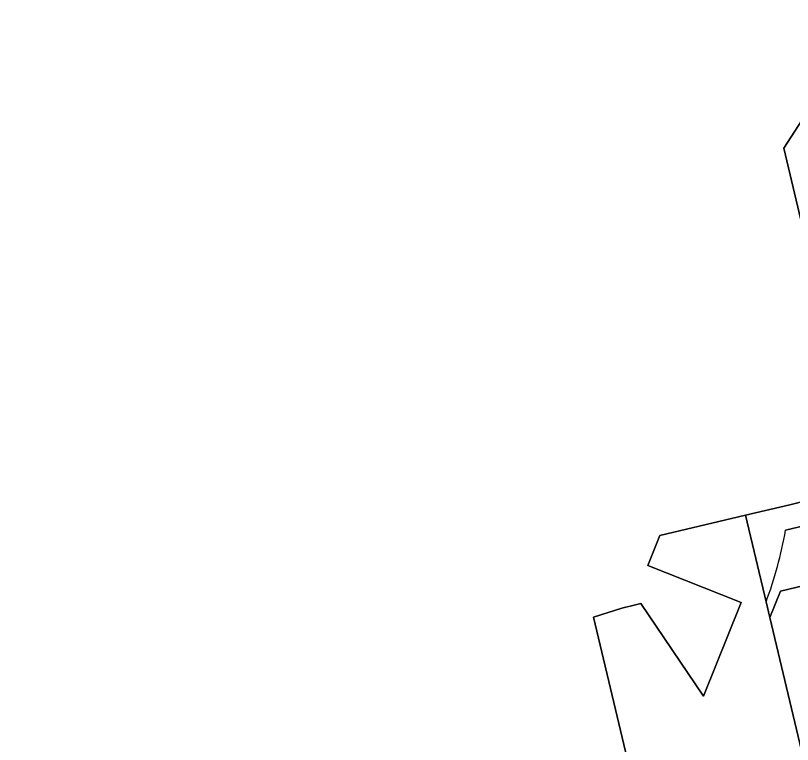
# Model space of a CAD drawing. Extents: x 158031 to 159244, y 380104 to 381214.
# Drawn here: x 158709.76 to 158748.37, y 381069.65 to 381105.85 of the extents above; entities that cross this region are included whole.
import ezdxf

# ---------------------------------------------------------------- set-up
doc = ezdxf.new("R2010")
doc.units = 0
for name, color, linetype in [('IMGEO_Erf', 7, 'Continuous'), ('IMGEO_Groenvoorziening', 7, 'Continuous'), ('IMGEO_Pand', 7, 'Continuous'), ('IMGEO_Voetpad_open', 7, 'Continuous')]:
    doc.layers.add(name, color=color, linetype=linetype)

msp = doc.modelspace()

# ---------------------------------------------------------------- linework, layer by layer
at = {"layer": 'IMGEO_Erf'}
msp.add_lwpolyline([(158750.732, 381061.354), (158747.242, 381075.952), (158747.056, 381076.728), (158746.028, 381081.031), (158741.782, 381080.031), (158741.176, 381078.543), (158745.82, 381076.698), (158743.948, 381072.048), (158740.84, 381076.648), (158740.571, 381076.581), (158739.895, 381076.414), (158738.477, 381075.97), (158742.252, 381060.134)], dxfattribs=at)
at = {"layer": 'IMGEO_Groenvoorziening'}
msp.add_lwpolyline([(158754.834, 381060.053), (158750.895, 381078.011), (158747.769, 381077.264), (158747.242, 381075.952), (158750.732, 381061.354), (158750.616, 381060.466), (158750.386, 381060.047), (158745.488, 381052.299), (158748.721, 381049.977)], close=True, dxfattribs=at)
at = {"layer": 'IMGEO_Pand'}
for points in [[(158749.63, 381092.137), (158747.942, 381099.262), (158750.828, 381103.72), (158743.55, 381134.428), (158743.202, 381135.921), (158739.534, 381151.662), (158709.69, 381144.574), (158709.861, 381143.861), (158709.57, 381143.791)], [(158742.252, 381060.134), (158738.477, 381075.97), (158739.895, 381076.414), (158740.571, 381076.581), (158740.84, 381076.648), (158743.948, 381072.048), (158745.82, 381076.698), (158741.176, 381078.543), (158741.782, 381080.031), (158746.028, 381081.031), (158748.243, 381081.553), (158751.886, 381082.468)]]:
    msp.add_lwpolyline(points, dxfattribs=at)
at = {"layer": 'IMGEO_Voetpad_open'}
for points in [[(158744.82, 381133.731), (158743.55, 381134.428), (158750.828, 381103.72), (158747.942, 381099.262), (158749.63, 381092.137), (158751.621, 381091.027), (158752.786, 381088.981), (158753.306, 381086.841), (158753.208, 381084.483), (158751.886, 381082.468), (158748.243, 381081.553), (158746.028, 381081.031), (158747.056, 381076.728)], [(158748.03, 381080.286), (158752.634, 381081.384), (158754.44, 381084.069), (158754.545, 381086.936), (158753.963, 381089.417), (158752.523, 381091.977), (158750.731, 381092.955), (158749.286, 381099.049), (158752.171, 381103.533), (158751.389, 381106.745), (158744.82, 381133.731)], [(158752.634, 381081.384), (158748.03, 381080.286)], [(158747.056, 381076.728), (158747.242, 381075.952), (158747.769, 381077.264), (158750.895, 381078.011), (158754.834, 381060.053), (158748.721, 381049.977), (158747.697, 381048.161), (158747.56, 381047.855), (158746.793, 381045.419)]]:
    msp.add_lwpolyline(points, dxfattribs=at)
msp.add_arc((158727.576, 381083.973), 20.784, 339.5989, 349.7818, dxfattribs=at)
msp.add_arc((158727.576, 381083.973), 20.784, 339.5989, 349.7818, dxfattribs=at)

doc.saveas('drawing.dxf')
